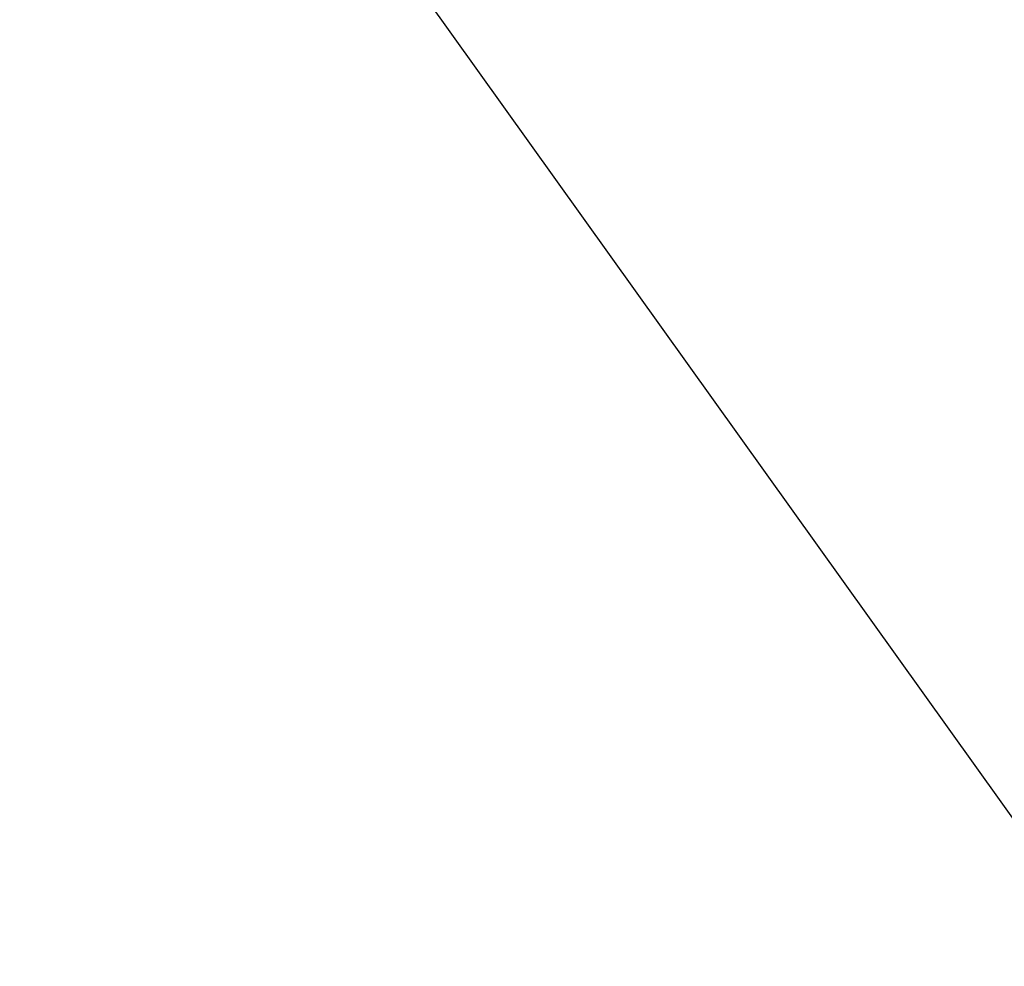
# Model space of a CAD drawing. Header units: metres. Extents: x 7527663 to 7537587, y 5492976 to 5503267.
# Tile 464 of 656: x 7531940.718 to 7531940.897, y 5499191.728 to 5499191.901. Entities that reach past the tile are written whole.
import ezdxf

# ---------------------------------------------------------------- set-up
doc = ezdxf.new("R2010")
doc.units = ezdxf.units.M
doc.linetypes.add('1.4_1.4', pattern=[2.8, 1.4, -1.4])

msp = doc.modelspace()

# ---------------------------------------------------------------- linework, layer by layer
at = {"layer": 'Zakres', "color": 5, "linetype": '1.4_1.4', "lineweight": 25, "flags": 128}
msp.add_lwpolyline([(7532124.99, 5499095.27), (7532172.79, 5499102.15), (7532184.08, 5499102.85), (7532257.45, 5499212.21), (7532297.32, 5499318.75), (7532251.1, 5499375.2), (7532266.63, 5499421.76), (7532325.19, 5499443.99), (7532436.66, 5499434.46), (7532496.09, 5499460.06), (7532569.03, 5499504.92), (7532658.91, 5499535.36), (7532765.1, 5499629.55), (7532839.54, 5499729.38), (7532897.57, 5499726.03), (7532914.35, 5499580.73), (7532869.35, 5499565.87), (7532831.95, 5499526.36), (7532832.66, 5499450.87), (7532910.97, 5499481.91), (7532955.42, 5499424.76), (7532976.59, 5499314.69), (7532989.29, 5499063.52), (7533058.43, 5499054.34), (7533084.54, 5499232.14), (7533132.52, 5499263.19), (7533159.33, 5499162.29), (7533222.83, 5499185.58), (7533273.63, 5499494.61), (7533282.8, 5499659.71), (7532949.07, 5499769.78), (7532949.6, 5499830.63), (7533180.67, 5499875.08), (7533313.14, 5499872.79), (7533346.48, 5499854.97), (7533365.88, 5499791.12), (7533412.8, 5499785.12), (7533438.55, 5499812.29), (7533441.37, 5499875.43), (7533484.15, 5499897.04), (7533545.44, 5499937.17), (7533673.15, 5500017.6), (7533749.35, 5500094.39), (7533777.57, 5500128.79), (7534007.99, 5500175.59), (7534186.85, 5500179.47), (7534240.95, 5500208.22), (7534284.95, 5500255.15), (7534293.51, 5500249.35), (7534333.55, 5500221.86), (7534444.85, 5500195.93), (7534555.8, 5500196.46), (7534726.19, 5500214.1), (7534798.86, 5500232.8), (7534783.69, 5500289.6), (7534724.43, 5500292.77), (7534675.74, 5500276.9), (7534650.34, 5500257.14), (7534584.55, 5500255.2), (7534437.09, 5500254.49), (7534329.85, 5500291.18), (7534209.72, 5500427.53), (7534186.09, 5500404.95), (7534118.71, 5500444.11), (7534096.84, 5500422.24), (7534157.16, 5500379.55), (7534112.09, 5500321.43), (7534083.52, 5500332.02), (7534043.57, 5500300.53), (7534013.23, 5500283.95), (7533949.02, 5500246.91), (7533795.81, 5500207.87), (7533677.21, 5500119.03), (7533651.81, 5500152.19), (7533513.52, 5500049.18), (7533469.74, 5500018.85), (7533450.55, 5500058.88), (7533375.76, 5500093.1), (7533328.13, 5500013.72), (7533295.68, 5500002.08), (7533116.4, 5499970.61), (7533116.29, 5500014.6), (7533002.87, 5500013.02), (7533001.11, 5500035.6), (7532900.57, 5500075.81), (7532885.04, 5500029.6), (7532712.18, 5500081.46), (7532661.91, 5499978.62), (7532746.76, 5499934.35), (7532694.19, 5499808.41), (7532647.27, 5499819.34), (7532626.46, 5499783.36), (7532411.97, 5499873.67), (7532393.63, 5499832.04), (7532579.54, 5499749.14), (7532547.08, 5499703.28), (7532439.13, 5499742.08), (7532115.28, 5499818.64), (7532048.26, 5499841.21), (7531978.41, 5499816.52), (7531963.59, 5499784.06), (7532093.06, 5499751.26), (7532132.92, 5499745.26), (7532316.72, 5499671.18), (7532316.01, 5499623.55), (7531900.09, 5499730.09), (7531891.62, 5499688.81), (7531975.94, 5499629.9), (7531986.52, 5499607.68), (7532283.56, 5499574.16), (7532277.56, 5499495.14), (7532231, 5499475.03), (7532170.67, 5499496.9), (7532189.37, 5499542.41), (7532156.21, 5499552.64), (7532142.1, 5499526.18), (7532081.42, 5499533.24), (7532040.32, 5499476.27), (7531943.04, 5499442.14), (7531945.6, 5499389.31), (7532103.64, 5499422.12), (7532137.71, 5499433.89), (7532185.49, 5499405.89), (7532167.5, 5499347.33), (7532088.47, 5499290.88), (7531966.76, 5499234.08), (7531910.5, 5499234.26), (7531958.36, 5499167.34), (7531985.29, 5499073.39)], close=True, dxfattribs=at)

doc.saveas('drawing.dxf')
